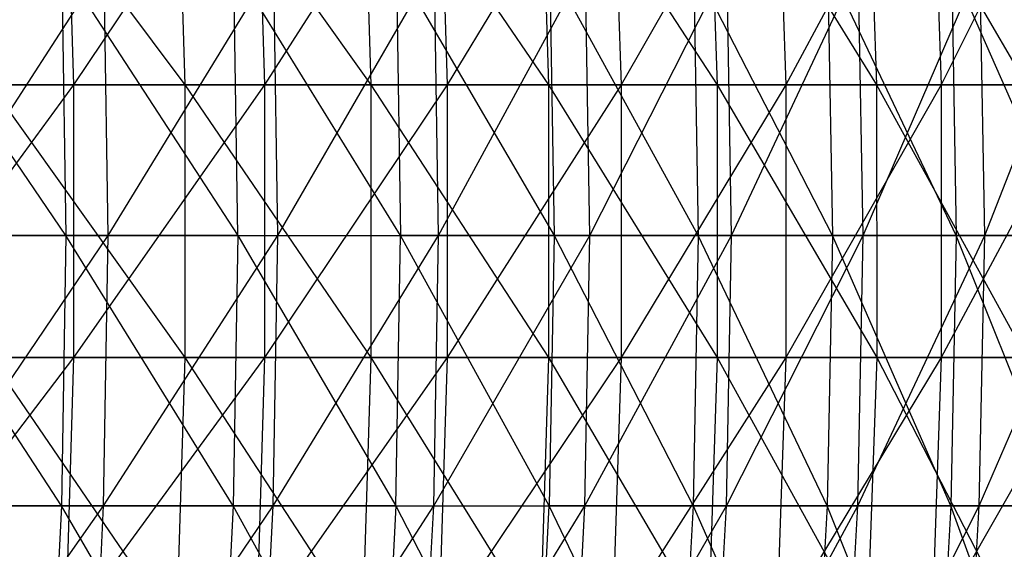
# Model space of a CAD drawing. Extents: x -125 to 125, y -143 to 0.
# Tile 383 of 406: x 42 to 51, y -86 to -81. Entities that reach past the tile are written whole.
import ezdxf

# ---------------------------------------------------------------- set-up
doc = ezdxf.new("R2010")
doc.units = 0
doc.header["$LTSCALE"] = 25.4
doc.layers.get('0').update_dxf_attribs({"linetype": 'CONTINUOUS'})

# ---------------------------------------------------------------- blocks, each defined once
blk = doc.blocks.new('NL2500027000_STL_3')
at = {"color": 0}
for p, q in [((41.2821, -79.101, 43.3767), (43.1499, -81.6121, 41.6711)), ((41.2821, -79.101, 43.3767), (43.1499, -81.6121, 41.6711)), ((42.0496, -79.101, -42.6331), (42.1237, -81.6121, -42.7082)), ((42.0496, -79.101, -42.6331), (42.1237, -81.6121, -42.7082)), ((43.8095, -79.101, -40.8225), (42.1237, -81.6121, -42.7082)), ((43.8095, -79.101, -40.8225), (42.1237, -81.6121, -42.7082)), ((43.074, -79.101, 41.5978), (44.8683, -81.6121, 39.8151)), ((43.074, -79.101, 41.5978), (44.8683, -81.6121, 39.8151)), ((43.074, -79.101, 41.5978), (43.1499, -81.6121, 41.6711)), ((43.074, -79.101, 41.5978), (43.1499, -81.6121, 41.6711)), ((43.8095, -79.101, -40.8225), (43.8867, -81.6121, -40.8945)), ((43.8095, -79.101, -40.8225), (43.8867, -81.6121, -40.8945)), ((45.4914, -79.101, -38.9393), (43.8867, -81.6121, -40.8945)), ((45.4914, -79.101, -38.9393), (43.8867, -81.6121, -40.8945)), ((44.7893, -79.101, 39.745), (46.5069, -81.6121, 37.8882)), ((44.7893, -79.101, 39.745), (46.5069, -81.6121, 37.8882)), ((44.7893, -79.101, 39.745), (44.8683, -81.6121, 39.8151)), ((44.7893, -79.101, 39.745), (44.8683, -81.6121, 39.8151)), ((45.4914, -79.101, -38.9393), (45.5717, -81.6121, -39.008)), ((45.4914, -79.101, -38.9393), (45.5717, -81.6121, -39.008)), ((47.0925, -79.101, -36.987), (45.5717, -81.6121, -39.008)), ((47.0925, -79.101, -36.987), (45.5717, -81.6121, -39.008)), ((46.425, -79.101, 37.8215), (48.0627, -81.6121, 35.8939)), ((46.425, -79.101, 37.8215), (48.0627, -81.6121, 35.8939)), ((46.425, -79.101, 37.8215), (46.5069, -81.6121, 37.8882)), ((46.425, -79.101, 37.8215), (46.5069, -81.6121, 37.8882)), ((47.0925, -79.101, -36.987), (47.1756, -81.6121, -37.0522)), ((47.0925, -79.101, -36.987), (47.1756, -81.6121, -37.0522)), ((48.6099, -79.101, -34.9688), (47.1756, -81.6121, -37.0522)), ((48.6099, -79.101, -34.9688), (47.1756, -81.6121, -37.0522)), ((47.9781, -79.101, 35.8307), (49.5332, -81.6121, 33.8358)), ((47.9781, -79.101, 35.8307), (49.5332, -81.6121, 33.8358)), ((47.9781, -79.101, 35.8307), (48.0627, -81.6121, 35.8939)), ((47.9781, -79.101, 35.8307), (48.0627, -81.6121, 35.8939)), ((48.6099, -79.101, -34.9688), (48.6956, -81.6121, -35.0305)), ((48.6099, -79.101, -34.9688), (48.6956, -81.6121, -35.0305)), ((50.0409, -79.101, -32.8885), (48.6956, -81.6121, -35.0305)), ((50.0409, -79.101, -32.8885), (48.6956, -81.6121, -35.0305)), ((49.446, -79.101, 33.7763), (50.9156, -81.6121, 31.7176)), ((49.446, -79.101, 33.7763), (50.9156, -81.6121, 31.7176)), ((49.446, -79.101, 33.7763), (49.5332, -81.6121, 33.8358)), ((49.446, -79.101, 33.7763), (49.5332, -81.6121, 33.8358)), ((50.0409, -79.101, -32.8885), (50.1291, -81.6121, -32.9465)), ((50.0409, -79.101, -32.8885), (50.1291, -81.6121, -32.9465)), ((51.3829, -79.101, -30.7497), (50.1291, -81.6121, -32.9465)), ((51.3829, -79.101, -30.7497), (50.1291, -81.6121, -32.9465)), ((42.0537, -83.0001, 37.2735), (40.3517, -80.506, 39.0374)), ((42.0537, -83.0001, 37.2735), (40.3517, -80.506, 39.0374)), ((40.7969, -83.0001, -38.6451), (42.4057, -80.506, -36.7958)), ((40.7969, -83.0001, -38.6451), (42.4057, -80.506, -36.7958)), ((42.0161, -80.506, 37.2401), (42.0537, -83.0001, 37.2735)), ((42.0161, -80.506, 37.2401), (42.0537, -83.0001, 37.2735)), ((42.0161, -80.506, 37.2401), (43.6396, -83.0001, 35.4037)), ((42.0161, -80.506, 37.2401), (43.6396, -83.0001, 35.4037)), ((42.4437, -83.0001, -36.8288), (42.4057, -80.506, -36.7958)), ((42.4437, -83.0001, -36.8288), (42.4057, -80.506, -36.7958)), ((42.4437, -83.0001, -36.8288), (43.9703, -80.506, -34.9111)), ((42.4437, -83.0001, -36.8288), (43.9703, -80.506, -34.9111)), ((45.1423, -83.0001, 33.4664), (43.6005, -80.506, 35.3719)), ((43.6396, -83.0001, 35.4037), (43.6005, -80.506, 35.3719)), ((45.1423, -83.0001, 33.4664), (43.6005, -80.506, 35.3719)), ((43.6396, -83.0001, 35.4037), (43.6005, -80.506, 35.3719)), ((44.0098, -83.0001, -34.9424), (43.9703, -80.506, -34.9111)), ((44.0098, -83.0001, -34.9424), (43.9703, -80.506, -34.9111)), ((44.0098, -83.0001, -34.9424), (45.4513, -80.506, -32.9599)), ((44.0098, -83.0001, -34.9424), (45.4513, -80.506, -32.9599)), ((45.1019, -80.506, 33.4364), (45.1423, -83.0001, 33.4664)), ((45.1019, -80.506, 33.4364), (45.1423, -83.0001, 33.4664)), ((45.1019, -80.506, 33.4364), (46.5591, -83.0001, 31.4655)), ((45.1019, -80.506, 33.4364), (46.5591, -83.0001, 31.4655)), ((45.4921, -83.0001, -32.9894), (45.4513, -80.506, -32.9599)), ((45.4921, -83.0001, -32.9894), (45.4513, -80.506, -32.9599)), ((45.4921, -83.0001, -32.9894), (46.8457, -80.506, -30.946)), ((45.4921, -83.0001, -32.9894), (46.8457, -80.506, -30.946)), ((47.8873, -83.0001, 29.4047), (46.5174, -80.506, 31.4373)), ((46.5174, -80.506, 31.4373), (46.5591, -83.0001, 31.4655)), ((46.5174, -80.506, 31.4373), (46.5591, -83.0001, 31.4655)), ((47.8873, -83.0001, 29.4047), (46.5174, -80.506, 31.4373)), ((46.8877, -83.0001, -30.9737), (46.8457, -80.506, -30.946)), ((46.8877, -83.0001, -30.9737), (46.8457, -80.506, -30.946)), ((46.8877, -83.0001, -30.9737), (48.151, -80.506, -28.8731)), ((46.8877, -83.0001, -30.9737), (48.151, -80.506, -28.8731)), ((49.1244, -83.0001, 27.2879), (47.8444, -80.506, 29.3783)), ((47.8444, -80.506, 29.3783), (47.8873, -83.0001, 29.4047)), ((47.8444, -80.506, 29.3783), (47.8873, -83.0001, 29.4047)), ((49.1244, -83.0001, 27.2879), (47.8444, -80.506, 29.3783)), ((48.1942, -83.0001, -28.899), (48.151, -80.506, -28.8731)), ((48.1942, -83.0001, -28.899), (48.151, -80.506, -28.8731)), ((48.1942, -83.0001, -28.899), (49.3646, -80.506, -26.7453)), ((48.1942, -83.0001, -28.899), (49.3646, -80.506, -26.7453)), ((50.2679, -83.0001, 25.1191), (49.0803, -80.506, 27.2634)), ((49.0803, -80.506, 27.2634), (49.1244, -83.0001, 27.2879)), ((49.0803, -80.506, 27.2634), (49.1244, -83.0001, 27.2879)), ((50.2679, -83.0001, 25.1191), (49.0803, -80.506, 27.2634)), ((49.4088, -83.0001, -26.7693), (49.3646, -80.506, -26.7453)), ((49.4088, -83.0001, -26.7693), (49.3646, -80.506, -26.7453)), ((49.4088, -83.0001, -26.7693), (50.4842, -80.506, -24.5666)), ((49.4088, -83.0001, -26.7693), (50.4842, -80.506, -24.5666)), ((51.3157, -83.0001, 22.9026), (50.2228, -80.506, 25.0966)), ((50.2228, -80.506, 25.0966), (50.2679, -83.0001, 25.1191)), ((50.2228, -80.506, 25.0966), (50.2679, -83.0001, 25.1191)), ((51.3157, -83.0001, 22.9026), (50.2228, -80.506, 25.0966)), ((50.5295, -83.0001, -24.5886), (50.4842, -80.506, -24.5666)), ((50.5295, -83.0001, -24.5886), (50.4842, -80.506, -24.5666)), ((50.5295, -83.0001, -24.5886), (51.5077, -80.506, -22.3411)), ((50.5295, -83.0001, -24.5886), (51.5077, -80.506, -22.3411)), ((42.1237, -81.6121, -42.7082), (40.2858, -81.6121, -44.4461)), ((42.1237, -81.6121, -42.7082), (40.2858, -81.6121, -44.4461)), ((42.1237, -81.6121, -42.7082), (40.2861, -84.1254, -44.4463)), ((42.1237, -81.6121, -42.7082), (40.2861, -84.1254, -44.4463)), ((41.3549, -81.6121, 43.4532), (43.1499, -81.6121, 41.6711)), ((41.3549, -81.6121, 43.4532), (43.1499, -81.6121, 41.6711)), ((41.3549, -81.6121, 43.4532), (43.1502, -84.1254, 41.6714)), ((41.3549, -81.6121, 43.4532), (43.1502, -84.1254, 41.6714)), ((43.8867, -81.6121, -40.8945), (42.1237, -81.6121, -42.7082)), ((42.1237, -81.6121, -42.7082), (42.124, -84.1254, -42.7085)), ((42.1237, -81.6121, -42.7082), (42.124, -84.1254, -42.7085)), ((43.8867, -81.6121, -40.8945), (42.1237, -81.6121, -42.7082)), ((43.8867, -81.6121, -40.8945), (42.124, -84.1254, -42.7085)), ((43.8867, -81.6121, -40.8945), (42.124, -84.1254, -42.7085)), ((43.1499, -81.6121, 41.6711), (44.8683, -81.6121, 39.8151)), ((43.1499, -81.6121, 41.6711), (44.8683, -81.6121, 39.8151)), ((43.1499, -81.6121, 41.6711), (44.8685, -84.1254, 39.8153)), ((43.1499, -81.6121, 41.6711), (44.8685, -84.1254, 39.8153)), ((43.1499, -81.6121, 41.6711), (43.1502, -84.1254, 41.6714)), ((43.1499, -81.6121, 41.6711), (43.1502, -84.1254, 41.6714)), ((45.5717, -81.6121, -39.008), (43.8867, -81.6121, -40.8945)), ((43.8867, -81.6121, -40.8945), (43.8869, -84.1254, -40.8947)), ((43.8867, -81.6121, -40.8945), (43.8869, -84.1254, -40.8947)), ((45.5717, -81.6121, -39.008), (43.8867, -81.6121, -40.8945)), ((45.5717, -81.6121, -39.008), (43.8869, -84.1254, -40.8947)), ((45.5717, -81.6121, -39.008), (43.8869, -84.1254, -40.8947)), ((44.8683, -81.6121, 39.8151), (46.5069, -81.6121, 37.8882)), ((44.8683, -81.6121, 39.8151), (46.5069, -81.6121, 37.8882)), ((44.8683, -81.6121, 39.8151), (46.5071, -84.1254, 37.8884)), ((44.8683, -81.6121, 39.8151), (46.5071, -84.1254, 37.8884)), ((44.8683, -81.6121, 39.8151), (44.8685, -84.1254, 39.8153)), ((44.8683, -81.6121, 39.8151), (44.8685, -84.1254, 39.8153)), ((47.1756, -81.6121, -37.0522), (45.5717, -81.6121, -39.008)), ((45.5717, -81.6121, -39.008), (45.5719, -84.1254, -39.0082)), ((45.5717, -81.6121, -39.008), (45.5719, -84.1254, -39.0082)), ((47.1756, -81.6121, -37.0522), (45.5717, -81.6121, -39.008)), ((47.1756, -81.6121, -37.0522), (45.5719, -84.1254, -39.0082)), ((47.1756, -81.6121, -37.0522), (45.5719, -84.1254, -39.0082)), ((46.5069, -81.6121, 37.8882), (48.0627, -81.6121, 35.8939)), ((46.5069, -81.6121, 37.8882), (48.0627, -81.6121, 35.8939)), ((46.5069, -81.6121, 37.8882), (48.063, -84.1254, 35.8941)), ((46.5069, -81.6121, 37.8882), (48.063, -84.1254, 35.8941)), ((46.5069, -81.6121, 37.8882), (46.5071, -84.1254, 37.8884)), ((46.5069, -81.6121, 37.8882), (46.5071, -84.1254, 37.8884)), ((48.6956, -81.6121, -35.0305), (47.1756, -81.6121, -37.0522)), ((47.1756, -81.6121, -37.0522), (47.1759, -84.1254, -37.0524)), ((47.1756, -81.6121, -37.0522), (47.1759, -84.1254, -37.0524)), ((48.6956, -81.6121, -35.0305), (47.1756, -81.6121, -37.0522)), ((48.6956, -81.6121, -35.0305), (47.1759, -84.1254, -37.0524)), ((48.6956, -81.6121, -35.0305), (47.1759, -84.1254, -37.0524)), ((48.0627, -81.6121, 35.8939), (49.5332, -81.6121, 33.8358)), ((48.0627, -81.6121, 35.8939), (49.5332, -81.6121, 33.8358)), ((48.0627, -81.6121, 35.8939), (49.5335, -84.1254, 33.836)), ((48.0627, -81.6121, 35.8939), (49.5335, -84.1254, 33.836)), ((48.0627, -81.6121, 35.8939), (48.063, -84.1254, 35.8941)), ((48.0627, -81.6121, 35.8939), (48.063, -84.1254, 35.8941)), ((50.1291, -81.6121, -32.9465), (48.6956, -81.6121, -35.0305)), ((48.6956, -81.6121, -35.0305), (48.6959, -84.1254, -35.0307)), ((48.6956, -81.6121, -35.0305), (48.6959, -84.1254, -35.0307)), ((50.1291, -81.6121, -32.9465), (48.6956, -81.6121, -35.0305)), ((50.1291, -81.6121, -32.9465), (48.6959, -84.1254, -35.0307)), ((50.1291, -81.6121, -32.9465), (48.6959, -84.1254, -35.0307)), ((49.5332, -81.6121, 33.8358), (50.9156, -81.6121, 31.7176)), ((49.5332, -81.6121, 33.8358), (50.9156, -81.6121, 31.7176)), ((49.5332, -81.6121, 33.8358), (50.9158, -84.1254, 31.7178)), ((49.5332, -81.6121, 33.8358), (50.9158, -84.1254, 31.7178)), ((49.5332, -81.6121, 33.8358), (49.5335, -84.1254, 33.836)), ((49.5332, -81.6121, 33.8358), (49.5335, -84.1254, 33.836)), ((51.4735, -81.6121, -30.8039), (50.1291, -81.6121, -32.9465)), ((50.1291, -81.6121, -32.9465), (50.1294, -84.1254, -32.9467)), ((50.1291, -81.6121, -32.9465), (50.1294, -84.1254, -32.9467)), ((51.4735, -81.6121, -30.8039), (50.1291, -81.6121, -32.9465)), ((51.4735, -81.6121, -30.8039), (50.1294, -84.1254, -32.9467)), ((51.4735, -81.6121, -30.8039), (50.1294, -84.1254, -32.9467)), ((42.0537, -83.0001, 37.2735), (40.3879, -83.0001, 39.0724)), ((42.0537, -83.0001, 37.2735), (40.3879, -83.0001, 39.0724)), ((42.0125, -85.4941, 37.2369), (40.3879, -83.0001, 39.0724)), ((42.0125, -85.4941, 37.2369), (40.3879, -83.0001, 39.0724)), ((40.7568, -85.4941, -38.6072), (42.4437, -83.0001, -36.8288)), ((40.7568, -85.4941, -38.6072), (42.4437, -83.0001, -36.8288)), ((40.7969, -83.0001, -38.6451), (42.4437, -83.0001, -36.8288)), ((40.7969, -83.0001, -38.6451), (42.4437, -83.0001, -36.8288)), ((42.0537, -83.0001, 37.2735), (42.0125, -85.4941, 37.2369)), ((42.0537, -83.0001, 37.2735), (42.0125, -85.4941, 37.2369)), ((43.6396, -83.0001, 35.4037), (42.0537, -83.0001, 37.2735)), ((43.6396, -83.0001, 35.4037), (42.0537, -83.0001, 37.2735)), ((43.5967, -85.4941, 35.3689), (42.0537, -83.0001, 37.2735)), ((43.5967, -85.4941, 35.3689), (42.0537, -83.0001, 37.2735)), ((42.4021, -85.4941, -36.7927), (42.4437, -83.0001, -36.8288)), ((42.4021, -85.4941, -36.7927), (42.4437, -83.0001, -36.8288)), ((42.4021, -85.4941, -36.7927), (44.0098, -83.0001, -34.9424)), ((42.4021, -85.4941, -36.7927), (44.0098, -83.0001, -34.9424)), ((42.4437, -83.0001, -36.8288), (44.0098, -83.0001, -34.9424)), ((42.4437, -83.0001, -36.8288), (44.0098, -83.0001, -34.9424)), ((43.6396, -83.0001, 35.4037), (43.5967, -85.4941, 35.3689)), ((43.6396, -83.0001, 35.4037), (43.5967, -85.4941, 35.3689)), ((43.6396, -83.0001, 35.4037), (45.098, -85.4941, 33.4336)), ((43.6396, -83.0001, 35.4037), (45.098, -85.4941, 33.4336)), ((43.6396, -83.0001, 35.4037), (45.1423, -83.0001, 33.4664)), ((43.6396, -83.0001, 35.4037), (45.1423, -83.0001, 33.4664)), ((43.9666, -85.4941, -34.9081), (44.0098, -83.0001, -34.9424)), ((43.9666, -85.4941, -34.9081), (44.0098, -83.0001, -34.9424)), ((43.9666, -85.4941, -34.9081), (45.4921, -83.0001, -32.9894)), ((43.9666, -85.4941, -34.9081), (45.4921, -83.0001, -32.9894)), ((44.0098, -83.0001, -34.9424), (45.4921, -83.0001, -32.9894)), ((44.0098, -83.0001, -34.9424), (45.4921, -83.0001, -32.9894)), ((45.098, -85.4941, 33.4336), (45.1423, -83.0001, 33.4664)), ((45.098, -85.4941, 33.4336), (45.1423, -83.0001, 33.4664)), ((46.5591, -83.0001, 31.4655), (45.1423, -83.0001, 33.4664)), ((46.5591, -83.0001, 31.4655), (45.1423, -83.0001, 33.4664)), ((46.5134, -85.4941, 31.4346), (45.1423, -83.0001, 33.4664)), ((46.5134, -85.4941, 31.4346), (45.1423, -83.0001, 33.4664)), ((45.4474, -85.4941, -32.9571), (45.4921, -83.0001, -32.9894)), ((45.4474, -85.4941, -32.9571), (45.4921, -83.0001, -32.9894)), ((45.4474, -85.4941, -32.9571), (46.8877, -83.0001, -30.9737)), ((45.4474, -85.4941, -32.9571), (46.8877, -83.0001, -30.9737)), ((45.4921, -83.0001, -32.9894), (46.8877, -83.0001, -30.9737)), ((45.4921, -83.0001, -32.9894), (46.8877, -83.0001, -30.9737)), ((46.5591, -83.0001, 31.4655), (46.5134, -85.4941, 31.4346)), ((46.5591, -83.0001, 31.4655), (46.5134, -85.4941, 31.4346)), ((46.5591, -83.0001, 31.4655), (47.8403, -85.4941, 29.3758)), ((47.8873, -83.0001, 29.4047), (46.5591, -83.0001, 31.4655)), ((47.8873, -83.0001, 29.4047), (46.5591, -83.0001, 31.4655)), ((46.5591, -83.0001, 31.4655), (47.8403, -85.4941, 29.3758)), ((46.8417, -85.4941, -30.9433), (46.8877, -83.0001, -30.9737)), ((46.8417, -85.4941, -30.9433), (46.8877, -83.0001, -30.9737)), ((46.8417, -85.4941, -30.9433), (48.1942, -83.0001, -28.899)), ((46.8417, -85.4941, -30.9433), (48.1942, -83.0001, -28.899)), ((46.8877, -83.0001, -30.9737), (48.1942, -83.0001, -28.899)), ((46.8877, -83.0001, -30.9737), (48.1942, -83.0001, -28.899)), ((47.8873, -83.0001, 29.4047), (47.8403, -85.4941, 29.3758)), ((47.8873, -83.0001, 29.4047), (47.8403, -85.4941, 29.3758)), ((49.1244, -83.0001, 27.2879), (47.8873, -83.0001, 29.4047)), ((49.1244, -83.0001, 27.2879), (47.8873, -83.0001, 29.4047)), ((49.0762, -85.4941, 27.2611), (47.8873, -83.0001, 29.4047)), ((49.0762, -85.4941, 27.2611), (47.8873, -83.0001, 29.4047)), ((48.1469, -85.4941, -28.8707), (48.1942, -83.0001, -28.899)), ((48.1469, -85.4941, -28.8707), (48.1942, -83.0001, -28.899)), ((48.1469, -85.4941, -28.8707), (49.4088, -83.0001, -26.7693)), ((48.1469, -85.4941, -28.8707), (49.4088, -83.0001, -26.7693)), ((48.1942, -83.0001, -28.899), (49.4088, -83.0001, -26.7693)), ((48.1942, -83.0001, -28.899), (49.4088, -83.0001, -26.7693)), ((49.1244, -83.0001, 27.2879), (49.0762, -85.4941, 27.2611)), ((49.1244, -83.0001, 27.2879), (49.0762, -85.4941, 27.2611)), ((50.2679, -83.0001, 25.1191), (49.1244, -83.0001, 27.2879)), ((50.2679, -83.0001, 25.1191), (49.1244, -83.0001, 27.2879)), ((50.2186, -85.4941, 25.0945), (49.1244, -83.0001, 27.2879)), ((50.2186, -85.4941, 25.0945), (49.1244, -83.0001, 27.2879)), ((49.3604, -85.4941, -26.743), (49.4088, -83.0001, -26.7693)), ((49.3604, -85.4941, -26.743), (49.4088, -83.0001, -26.7693)), ((49.3604, -85.4941, -26.743), (50.5295, -83.0001, -24.5886)), ((49.3604, -85.4941, -26.743), (50.5295, -83.0001, -24.5886)), ((49.4088, -83.0001, -26.7693), (50.5295, -83.0001, -24.5886)), ((49.4088, -83.0001, -26.7693), (50.5295, -83.0001, -24.5886)), ((50.2679, -83.0001, 25.1191), (50.2186, -85.4941, 25.0945)), ((50.2679, -83.0001, 25.1191), (50.2186, -85.4941, 25.0945)), ((51.3157, -83.0001, 22.9026), (50.2679, -83.0001, 25.1191)), ((51.3157, -83.0001, 22.9026), (50.2679, -83.0001, 25.1191)), ((51.2654, -85.4941, 22.8801), (50.2679, -83.0001, 25.1191)), ((51.2654, -85.4941, 22.8801), (50.2679, -83.0001, 25.1191)), ((50.4799, -85.4941, -24.5645), (50.5295, -83.0001, -24.5886)), ((50.4799, -85.4941, -24.5645), (50.5295, -83.0001, -24.5886)), ((50.4799, -85.4941, -24.5645), (51.5539, -83.0001, -22.3612)), ((50.4799, -85.4941, -24.5645), (51.5539, -83.0001, -22.3612)), ((50.5295, -83.0001, -24.5886), (51.5539, -83.0001, -22.3612)), ((50.5295, -83.0001, -24.5886), (51.5539, -83.0001, -22.3612)), ((42.124, -84.1254, -42.7085), (40.2156, -86.6365, -44.3686)), ((42.124, -84.1254, -42.7085), (40.2156, -86.6365, -44.3686)), ((42.124, -84.1254, -42.7085), (40.2861, -84.1254, -44.4463)), ((42.124, -84.1254, -42.7085), (40.2861, -84.1254, -44.4463)), ((41.3551, -84.1254, 43.4534), (43.1502, -84.1254, 41.6714)), ((41.3551, -84.1254, 43.4534), (43.1502, -84.1254, 41.6714)), ((41.3551, -84.1254, 43.4534), (43.0747, -86.6365, 41.5985)), ((41.3551, -84.1254, 43.4534), (43.0747, -86.6365, 41.5985)), ((42.124, -84.1254, -42.7085), (42.0503, -86.6365, -42.6338)), ((42.124, -84.1254, -42.7085), (42.0503, -86.6365, -42.6338)), ((43.8869, -84.1254, -40.8947), (42.0503, -86.6365, -42.6338)), ((43.8869, -84.1254, -40.8947), (42.0503, -86.6365, -42.6338)), ((43.8869, -84.1254, -40.8947), (42.124, -84.1254, -42.7085)), ((43.8869, -84.1254, -40.8947), (42.124, -84.1254, -42.7085)), ((43.1502, -84.1254, 41.6714), (43.0747, -86.6365, 41.5985)), ((43.1502, -84.1254, 41.6714), (43.0747, -86.6365, 41.5985)), ((43.1502, -84.1254, 41.6714), (44.8685, -84.1254, 39.8153)), ((43.1502, -84.1254, 41.6714), (44.8685, -84.1254, 39.8153)), ((43.1502, -84.1254, 41.6714), (44.7901, -86.6365, 39.7456)), ((43.1502, -84.1254, 41.6714), (44.7901, -86.6365, 39.7456)), ((43.8869, -84.1254, -40.8947), (43.8102, -86.6365, -40.8232)), ((43.8869, -84.1254, -40.8947), (43.8102, -86.6365, -40.8232)), ((45.5719, -84.1254, -39.0082), (43.8102, -86.6365, -40.8232)), ((45.5719, -84.1254, -39.0082), (43.8102, -86.6365, -40.8232)), ((45.5719, -84.1254, -39.0082), (43.8869, -84.1254, -40.8947)), ((45.5719, -84.1254, -39.0082), (43.8869, -84.1254, -40.8947)), ((44.8685, -84.1254, 39.8153), (44.7901, -86.6365, 39.7456)), ((44.8685, -84.1254, 39.8153), (44.7901, -86.6365, 39.7456)), ((44.8685, -84.1254, 39.8153), (46.5071, -84.1254, 37.8884)), ((44.8685, -84.1254, 39.8153), (46.5071, -84.1254, 37.8884)), ((44.8685, -84.1254, 39.8153), (46.4258, -86.6365, 37.8221)), ((44.8685, -84.1254, 39.8153), (46.4258, -86.6365, 37.8221)), ((45.5719, -84.1254, -39.0082), (45.4922, -86.6365, -38.94)), ((45.5719, -84.1254, -39.0082), (45.4922, -86.6365, -38.94)), ((47.1759, -84.1254, -37.0524), (45.4922, -86.6365, -38.94)), ((47.1759, -84.1254, -37.0524), (45.4922, -86.6365, -38.94)), ((47.1759, -84.1254, -37.0524), (45.5719, -84.1254, -39.0082)), ((47.1759, -84.1254, -37.0524), (45.5719, -84.1254, -39.0082)), ((46.5071, -84.1254, 37.8884), (46.4258, -86.6365, 37.8221)), ((46.5071, -84.1254, 37.8884), (46.4258, -86.6365, 37.8221)), ((46.5071, -84.1254, 37.8884), (48.063, -84.1254, 35.8941)), ((46.5071, -84.1254, 37.8884), (48.063, -84.1254, 35.8941)), ((46.5071, -84.1254, 37.8884), (47.979, -86.6365, 35.8313)), ((46.5071, -84.1254, 37.8884), (47.979, -86.6365, 35.8313)), ((47.1759, -84.1254, -37.0524), (47.0933, -86.6365, -36.9876)), ((47.1759, -84.1254, -37.0524), (47.0933, -86.6365, -36.9876)), ((48.6959, -84.1254, -35.0307), (47.0933, -86.6365, -36.9876)), ((48.6959, -84.1254, -35.0307), (47.0933, -86.6365, -36.9876)), ((48.6959, -84.1254, -35.0307), (47.1759, -84.1254, -37.0524)), ((48.6959, -84.1254, -35.0307), (47.1759, -84.1254, -37.0524)), ((48.063, -84.1254, 35.8941), (47.979, -86.6365, 35.8313)), ((48.063, -84.1254, 35.8941), (47.979, -86.6365, 35.8313)), ((48.063, -84.1254, 35.8941), (49.5335, -84.1254, 33.836)), ((48.063, -84.1254, 35.8941), (49.5335, -84.1254, 33.836)), ((48.063, -84.1254, 35.8941), (49.4468, -86.6365, 33.7769)), ((48.063, -84.1254, 35.8941), (49.4468, -86.6365, 33.7769)), ((48.6959, -84.1254, -35.0307), (48.6107, -86.6365, -34.9694)), ((48.6959, -84.1254, -35.0307), (48.6107, -86.6365, -34.9694)), ((50.1294, -84.1254, -32.9467), (48.6107, -86.6365, -34.9694)), ((50.1294, -84.1254, -32.9467), (48.6107, -86.6365, -34.9694)), ((50.1294, -84.1254, -32.9467), (48.6959, -84.1254, -35.0307)), ((50.1294, -84.1254, -32.9467), (48.6959, -84.1254, -35.0307)), ((49.5335, -84.1254, 33.836), (49.4468, -86.6365, 33.7769)), ((49.5335, -84.1254, 33.836), (49.4468, -86.6365, 33.7769)), ((49.5335, -84.1254, 33.836), (50.9158, -84.1254, 31.7178)), ((49.5335, -84.1254, 33.836), (50.9158, -84.1254, 31.7178)), ((49.5335, -84.1254, 33.836), (50.8268, -86.6365, 31.6623)), ((49.5335, -84.1254, 33.836), (50.8268, -86.6365, 31.6623)), ((50.1294, -84.1254, -32.9467), (50.0417, -86.6365, -32.8891)), ((50.1294, -84.1254, -32.9467), (50.0417, -86.6365, -32.8891)), ((51.4738, -84.1254, -30.8041), (50.0417, -86.6365, -32.8891)), ((51.4738, -84.1254, -30.8041), (50.0417, -86.6365, -32.8891)), ((51.4738, -84.1254, -30.8041), (50.1294, -84.1254, -32.9467)), ((51.4738, -84.1254, -30.8041), (50.1294, -84.1254, -32.9467)), ((42.0125, -85.4941, 37.2369), (40.3482, -85.4941, 39.034)), ((42.0125, -85.4941, 37.2369), (40.3482, -85.4941, 39.034)), ((40.6403, -87.9836, -38.4968), (42.4021, -85.4941, -36.7927)), ((40.6403, -87.9836, -38.4968), (42.4021, -85.4941, -36.7927)), ((40.7568, -85.4941, -38.6072), (42.4021, -85.4941, -36.7927)), ((40.7568, -85.4941, -38.6072), (42.4021, -85.4941, -36.7927)), ((42.0125, -85.4941, 37.2369), (41.8924, -87.9836, 37.1304)), ((42.0125, -85.4941, 37.2369), (41.8924, -87.9836, 37.1304)), ((43.5967, -85.4941, 35.3689), (42.0125, -85.4941, 37.2369)), ((43.5967, -85.4941, 35.3689), (42.0125, -85.4941, 37.2369)), ((43.4721, -87.9836, 35.2678), (42.0125, -85.4941, 37.2369)), ((43.4721, -87.9836, 35.2678), (42.0125, -85.4941, 37.2369)), ((42.2808, -87.9836, -36.6875), (42.4021, -85.4941, -36.7927)), ((42.2808, -87.9836, -36.6875), (42.4021, -85.4941, -36.7927)), ((42.2808, -87.9836, -36.6875), (43.9666, -85.4941, -34.9081)), ((42.2808, -87.9836, -36.6875), (43.9666, -85.4941, -34.9081)), ((42.4021, -85.4941, -36.7927), (43.9666, -85.4941, -34.9081)), ((42.4021, -85.4941, -36.7927), (43.9666, -85.4941, -34.9081)), ((43.5967, -85.4941, 35.3689), (43.4721, -87.9836, 35.2678)), ((43.5967, -85.4941, 35.3689), (43.4721, -87.9836, 35.2678)), ((45.098, -85.4941, 33.4336), (43.5967, -85.4941, 35.3689)), ((45.098, -85.4941, 33.4336), (43.5967, -85.4941, 35.3689)), ((44.9691, -87.9836, 33.338), (43.5967, -85.4941, 35.3689)), ((44.9691, -87.9836, 33.338), (43.5967, -85.4941, 35.3689)), ((43.8409, -87.9836, -34.8083), (43.9666, -85.4941, -34.9081)), ((43.8409, -87.9836, -34.8083), (43.9666, -85.4941, -34.9081)), ((43.8409, -87.9836, -34.8083), (45.4474, -85.4941, -32.9571)), ((43.8409, -87.9836, -34.8083), (45.4474, -85.4941, -32.9571)), ((43.9666, -85.4941, -34.9081), (45.4474, -85.4941, -32.9571)), ((43.9666, -85.4941, -34.9081), (45.4474, -85.4941, -32.9571)), ((45.098, -85.4941, 33.4336), (44.9691, -87.9836, 33.338)), ((45.098, -85.4941, 33.4336), (44.9691, -87.9836, 33.338)), ((45.098, -85.4941, 33.4336), (46.3805, -87.9836, 31.3447)), ((45.098, -85.4941, 33.4336), (46.3805, -87.9836, 31.3447)), ((45.098, -85.4941, 33.4336), (46.5134, -85.4941, 31.4346)), ((45.098, -85.4941, 33.4336), (46.5134, -85.4941, 31.4346)), ((45.3175, -87.9836, -32.8628), (45.4474, -85.4941, -32.9571)), ((45.3175, -87.9836, -32.8628), (45.4474, -85.4941, -32.9571)), ((45.3175, -87.9836, -32.8628), (46.8417, -85.4941, -30.9433)), ((45.3175, -87.9836, -32.8628), (46.8417, -85.4941, -30.9433)), ((45.4474, -85.4941, -32.9571), (46.8417, -85.4941, -30.9433)), ((45.4474, -85.4941, -32.9571), (46.8417, -85.4941, -30.9433)), ((46.3805, -87.9836, 31.3447), (46.5134, -85.4941, 31.4346)), ((46.3805, -87.9836, 31.3447), (46.5134, -85.4941, 31.4346)), ((47.8403, -85.4941, 29.3758), (46.5134, -85.4941, 31.4346)), ((47.8403, -85.4941, 29.3758), (46.5134, -85.4941, 31.4346)), ((47.7035, -87.9836, 29.2918), (46.5134, -85.4941, 31.4346)), ((47.7035, -87.9836, 29.2918), (46.5134, -85.4941, 31.4346)), ((46.7078, -87.9836, -30.8548), (46.8417, -85.4941, -30.9433)), ((46.7078, -87.9836, -30.8548), (46.8417, -85.4941, -30.9433)), ((46.7078, -87.9836, -30.8548), (48.1469, -85.4941, -28.8707)), ((46.7078, -87.9836, -30.8548), (48.1469, -85.4941, -28.8707)), ((46.8417, -85.4941, -30.9433), (48.1469, -85.4941, -28.8707)), ((46.8417, -85.4941, -30.9433), (48.1469, -85.4941, -28.8707)), ((47.8403, -85.4941, 29.3758), (47.7035, -87.9836, 29.2918)), ((47.8403, -85.4941, 29.3758), (47.7035, -87.9836, 29.2918)), ((47.8403, -85.4941, 29.3758), (48.9358, -87.9836, 27.1831)), ((49.0762, -85.4941, 27.2611), (47.8403, -85.4941, 29.3758)), ((49.0762, -85.4941, 27.2611), (47.8403, -85.4941, 29.3758)), ((47.8403, -85.4941, 29.3758), (48.9358, -87.9836, 27.1831)), ((48.0092, -87.9836, -28.7881), (48.1469, -85.4941, -28.8707)), ((48.0092, -87.9836, -28.7881), (48.1469, -85.4941, -28.8707)), ((48.0092, -87.9836, -28.7881), (49.3604, -85.4941, -26.743)), ((48.0092, -87.9836, -28.7881), (49.3604, -85.4941, -26.743)), ((48.1469, -85.4941, -28.8707), (49.3604, -85.4941, -26.743)), ((48.1469, -85.4941, -28.8707), (49.3604, -85.4941, -26.743)), ((49.0762, -85.4941, 27.2611), (48.9358, -87.9836, 27.1831)), ((49.0762, -85.4941, 27.2611), (48.9358, -87.9836, 27.1831)), ((50.2186, -85.4941, 25.0945), (49.0762, -85.4941, 27.2611)), ((50.2186, -85.4941, 25.0945), (49.0762, -85.4941, 27.2611)), ((50.075, -87.9836, 25.0227), (49.0762, -85.4941, 27.2611)), ((50.075, -87.9836, 25.0227), (49.0762, -85.4941, 27.2611)), ((49.2192, -87.9836, -26.6666), (49.3604, -85.4941, -26.743)), ((49.2192, -87.9836, -26.6666), (49.3604, -85.4941, -26.743)), ((49.2192, -87.9836, -26.6666), (50.4799, -85.4941, -24.5645)), ((49.2192, -87.9836, -26.6666), (50.4799, -85.4941, -24.5645)), ((49.3604, -85.4941, -26.743), (50.4799, -85.4941, -24.5645)), ((49.3604, -85.4941, -26.743), (50.4799, -85.4941, -24.5645)), ((50.2186, -85.4941, 25.0945), (50.075, -87.9836, 25.0227)), ((50.2186, -85.4941, 25.0945), (50.075, -87.9836, 25.0227)), ((51.2654, -85.4941, 22.8801), (50.2186, -85.4941, 25.0945)), ((51.2654, -85.4941, 22.8801), (50.2186, -85.4941, 25.0945)), ((51.1188, -87.9836, 22.8147), (50.2186, -85.4941, 25.0945)), ((51.1188, -87.9836, 22.8147), (50.2186, -85.4941, 25.0945)), ((50.3356, -87.9836, -24.4943), (50.4799, -85.4941, -24.5645)), ((50.3356, -87.9836, -24.4943), (50.4799, -85.4941, -24.5645)), ((50.4799, -85.4941, -24.5645), (51.5033, -85.4941, -22.3392)), ((50.4799, -85.4941, -24.5645), (51.5033, -85.4941, -22.3392))]:
    blk.add_line(p, q, dxfattribs=at)

msp = doc.modelspace()

# ---------------------------------------------------------------- block references
at = {"color": 253}
msp.add_blockref('NL2500027000_STL_3', (0, 0), dxfattribs=at)

doc.saveas('drawing.dxf')
